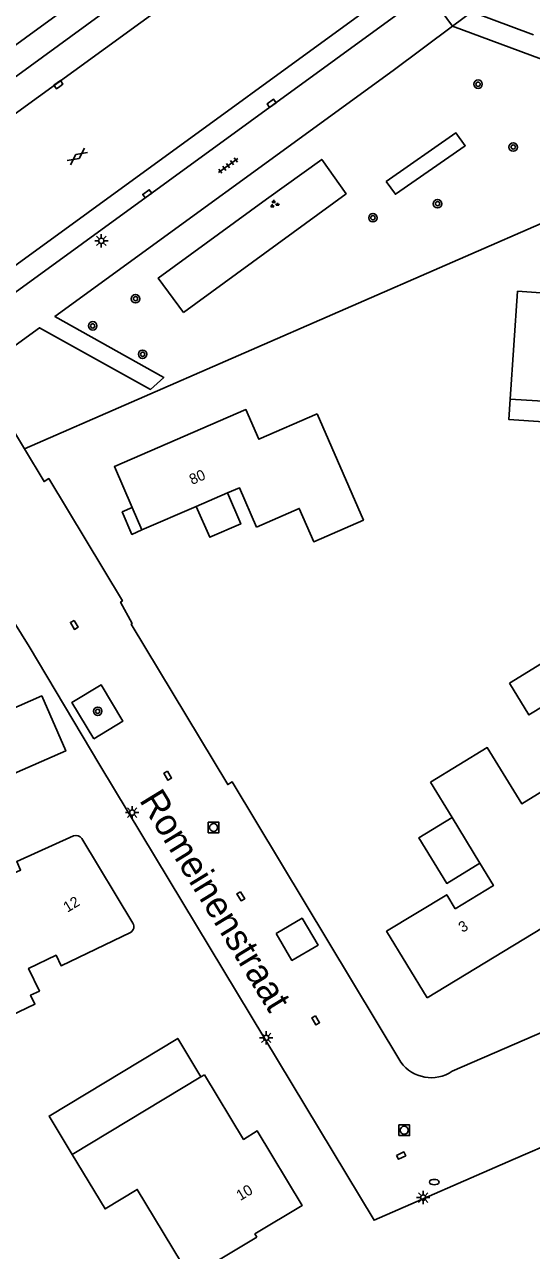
# Model space of a CAD drawing. Extents: x 131000 to 133013, y 393000 to 396501.
# Drawn here: x 131453.4 to 131501.1, y 396200 to 396315.4 of the extents above; entities that cross this region are included whole.
import ezdxf

# ---------------------------------------------------------------- set-up
doc = ezdxf.new("R2010")
doc.units = 0
for name, color, linetype in [('gg-afsc-erfafscheiding', 7, 'Continuous'), ('gg-afsc-muur', 7, 'Continuous'), ('gg-anno-huisnummerreeks BGT', 7, 'Continuous'), ('gg-anno-openbare ruimte label', 7, 'Continuous'), ('gg-bbg-gedigitaliseerde bebouwing', 7, 'Continuous'), ('gg-bbg-gedigitaliseerde bijgebouw', 7, 'Continuous'), ('gg-bbg-hoofdgebouw', 7, 'Continuous'), ('gg-bbg-luifel en loopbrug', 7, 'Continuous'), ('gg-knt-verharding', 7, 'Continuous'), ('gg-knt-verharding nz', 7, 'Continuous'), ('gt-grn-groengrens', 7, 'Continuous'), ('gt-grn-weggrens', 7, 'Continuous'), ('gt-symb-boom', 7, 'Continuous'), ('gt-symb-brandkraan', 7, 'Continuous'), ('gt-symb-gesloten verharding', 7, 'Continuous'), ('gt-symb-groenvak', 7, 'Continuous'), ('gt-symb-kolk', 7, 'Continuous'), ('gt-symb-kolk center center', 7, 'Continuous'), ('gt-symb-lichtmast', 7, 'Continuous'), ('gt-symb-rioolschacht', 7, 'Continuous'), ('gt-symb-tegel verharding', 7, 'Continuous')]:
    doc.layers.add(name, color=color, linetype=linetype)

# ---------------------------------------------------------------- blocks, each defined once
blk = doc.blocks.new('gt0-KOLKCC')
at = {"layer": 'gt-symb-kolk center center'}
blk.add_lwpolyline([(-0.38, 0.2), (0.38, 0.2), (0.38, -0.2), (-0.38, -0.2)], close=True, dxfattribs=at)
blk = doc.blocks.new('gt0-RS')
at = {"layer": 'gt-symb-rioolschacht'}
blk.add_lwpolyline([(-0.5, -0.5), (0.5, -0.5), (0.5, 0.5), (-0.5, 0.5)], close=True, dxfattribs=at)
blk.add_circle((0, 0), 0.375, dxfattribs=at)
blk = doc.blocks.new('gt0-LMAST')
at = {"layer": 'gt-symb-lichtmast'}
for p, q in [((-0.18, 0.17), (-0.45, 0.44)), ((-0.01, 0.25), (-0.01, 0.62)), ((0.17, 0.17), (0.44, 0.44)), ((-0.26, 0), (-0.63, 0)), ((-0.18, -0.18), (-0.45, -0.45)), ((-0.01, -0.25), (-0.01, -0.63)), ((0.44, -0.45), (0.17, -0.18)), ((0.24, 0), (0.62, 0))]:
    blk.add_line(p, q, dxfattribs=at)
blk.add_circle((-0.01, 0), 0.25, dxfattribs=at)
blk = doc.blocks.new('gt0-BR')
at = {"layer": 'gt-symb-brandkraan'}
for centre, radius, start, end in [((-0.24, 0), 0.206, 107.5669, 252.4331), ((0.6, -2.66), 3, 106.892, 107.5669), ((0, -0.69), 0.938, 73.108, 106.892), ((-0.6, -2.66), 3, 72.4331, 73.108), ((0.24, 0), 0.206, 287.567, 72.4331), ((0.6, 2.66), 3, 252.4331, 253.108), ((0, 0.69), 0.938, 253.108, 286.8921), ((-0.6, 2.66), 3, 286.8921, 287.567)]:
    blk.add_arc(centre, radius, start, end, dxfattribs=at)
blk = doc.blocks.new('gt0-TEG1')
at = {"layer": 'gt-symb-tegel verharding'}
for p, q in [((-1.12, 0), (1.12, 0)), ((-0.9, -0.25), (-0.9, 0.25)), ((-0.45, -0.25), (-0.45, 0.25)), ((0, -0.25), (0, 0.25)), ((0.45, -0.25), (0.45, 0.25)), ((0.9, -0.25), (0.9, 0.25))]:
    blk.add_line(p, q, dxfattribs=at)
blk = doc.blocks.new('gt0-KOLK')
at = {"layer": 'gt-symb-kolk'}
blk.add_lwpolyline([(0, 0), (0.37, 0), (0.37, 0.4), (-0.38, 0.4), (-0.38, 0), (0, 0)], dxfattribs=at)
blk = doc.blocks.new('gt0-GRVAK')
at = {"layer": 'gt-symb-groenvak'}
for p, q in [((-0.11, 0.19), (-0.23, 0.24)), ((-0.18, 0.15), (0.09, 0.15)), ((-0.09, 0.21), (-0.16, 0.32)), ((-0.05, 0.21), (-0.05, 0.39)), ((0, 0.21), (0.06, 0.32)), ((0.02, 0.19), (0.13, 0.24)), ((0.26, -0.05), (0.2, 0.06)), ((0.31, -0.05), (0.31, 0.13)), ((0.35, -0.05), (0.41, 0.06)), ((-0.24, -0.23), (-0.36, -0.18)), ((-0.32, -0.26), (-0.05, -0.26)), ((-0.23, -0.21), (-0.29, -0.09)), ((-0.18, -0.2), (-0.18, -0.02)), ((-0.14, -0.21), (-0.07, -0.09)), ((-0.12, -0.23), (0, -0.18)), ((0.24, -0.07), (0.12, -0.02)), ((0.17, -0.11), (0.44, -0.11)), ((0.37, -0.07), (0.49, -0.02))]:
    blk.add_line(p, q, dxfattribs=at)
blk = doc.blocks.new('gt0-BOOM')
at = {"layer": 'gt-symb-boom'}
for radius in [0.4, 0.2]:
    blk.add_circle((0, 0), radius, dxfattribs=at)
blk = doc.blocks.new('gt0-GESVH1')
at = {"layer": 'gt-symb-gesloten verharding'}
for p, q in [((-0.99, -0.26), (0.01, 0.24)), ((0.01, -0.26), (-0.99, 0.24)), ((0.01, 0.24), (1.01, -0.26)), ((1.01, 0.24), (0.01, -0.26))]:
    blk.add_line(p, q, dxfattribs=at)

msp = doc.modelspace()

# ---------------------------------------------------------------- linework, layer by layer
at = {"layer": 'gg-afsc-erfafscheiding'}
msp.add_line((131453.8, 396256.88), (131460.46, 396245.69), dxfattribs=at)
at = {"layer": 'gg-afsc-muur'}
msp.add_line((131499.34, 396208.59), (131517.88, 396216.64), dxfattribs=at)
at = {"layer": 'gg-bbg-gedigitaliseerde bebouwing'}
for p, q in [((131499.75, 396290.3), (131499.07, 396280.15)), ((131499.07, 396280.15), (131506.05, 396279.7)), ((131469.98, 396216.38), (131457.86, 396209.07)), ((131470.31, 396216.58), (131469.98, 396216.38))]:
    msp.add_line(p, q, dxfattribs=at)
for points in [[(131475.2, 396268.11), (131479.23, 396269.86), (131480.59, 396266.73), (131485.26, 396268.76), (131480.92, 396278.75)], [(131491.59, 396244.1), (131496.92, 396247.36), (131500.16, 396242.07), (131502.86, 396243.72), (131505.31, 396239.73), (131504.05, 396238.96)], [(131457.99, 396239.07), (131452.64, 396236.65), (131453.01, 396235.84), (131449.81, 396234.4), (131449.6, 396234.87)], [(131491.27, 396223.8), (131487.45, 396230.08), (131493.11, 396233.51), (131493.91, 396232.2)], [(131441.89, 396227.87), (131444.13, 396223.21), (131447.66, 396224.9), (131449.17, 396221.76), (131449.47, 396221.91), (131449.87, 396221.08), (131454.35, 396223.23), (131453.95, 396224.05), (131454.78, 396224.45), (131453.76, 396226.58), (131456.35, 396227.82), (131456.82, 396226.83), (131463.36, 396229.96)], [(131457.86, 396209.07), (131460.95, 396203.96), (131463.98, 396205.79), (131468.96, 396197.53), (131475.24, 396201.31)]]:
    msp.add_lwpolyline(points, dxfattribs=at)
at = {"layer": 'gg-bbg-gedigitaliseerde bijgebouw'}
msp.add_lwpolyline([(131499.01, 396253.43), (131502.01, 396255.26), (131503.83, 396252.26), (131500.83, 396250.43), (131499.01, 396253.43)], dxfattribs=at)
at = {"layer": 'gg-bbg-hoofdgebouw'}
for p, q in [((131510.1, 396289.59), (131499.75, 396290.3)), ((131469.54, 396270.05), (131472.46, 396271.32)), ((131463.51, 396269.93), (131464.42, 396267.83)), ((131464.42, 396267.83), (131469.54, 396270.05)), ((131493.61, 396240.77), (131491.59, 396244.1)), ((131496.22, 396236.47), (131493.61, 396240.77)), ((131463.58, 396230.83), (131458.77, 396238.79))]:
    msp.add_line(p, q, dxfattribs=at)
for points in [[(131480.92, 396278.75), (131475.42, 396276.36), (131474.2, 396279.16), (131461.83, 396273.79), (131463.51, 396269.93)], [(131472.46, 396271.32), (131473.59, 396271.81), (131475.2, 396268.11)], [(131504.05, 396238.96), (131504.45, 396238.3), (131503.96, 396238), (131507.79, 396231.71), (131503.03, 396228.81), (131502.11, 396230.4), (131491.27, 396223.8)], [(131493.91, 396232.2), (131497.49, 396234.38), (131496.22, 396236.47)], [(131470.31, 396216.58), (131473.98, 396210.5), (131475.28, 396211.29), (131479.5, 396204.28), (131475.06, 396201.6), (131475.24, 396201.31)]]:
    msp.add_lwpolyline(points, dxfattribs=at)
for centre, radius, start, end in [((131458.19, 396238.4), 0.699, 33.9086, 106.5977), ((131463.03, 396230.51), 0.635, 300.8242, 30.7936)]:
    msp.add_arc(centre, radius, start, end, dxfattribs=at)
at = {"layer": 'gg-bbg-luifel en loopbrug'}
for points in [[(131499.07, 396280.15), (131498.95, 396278.22), (131505.93, 396277.77), (131506.05, 396279.7)], [(131469.54, 396270.05), (131470.81, 396267.14), (131473.72, 396268.4), (131472.46, 396271.32)], [(131464.42, 396267.83), (131463.48, 396267.42), (131462.57, 396269.53), (131463.51, 396269.93)], [(131449.65, 396249.88), (131451.91, 396244.71), (131457.26, 396247.05), (131455, 396252.22), (131449.65, 396249.88)], [(131496.22, 396236.47), (131493.1, 396234.58), (131490.49, 396238.87), (131493.61, 396240.77)], [(131457.86, 396209.07), (131455.68, 396212.68), (131467.8, 396219.99), (131469.98, 396216.38)]]:
    msp.add_lwpolyline(points, dxfattribs=at)
at = {"layer": 'gg-knt-verharding'}
for p, q in [((131443.88, 396283.91), (131491.3, 396318.43)), ((131468.16, 396318.38), (131451.36, 396306.18)), ((131493.64, 396315.22), (131491.3, 396318.43)), ((131501.27, 396314.43), (131495.48, 396316.58)), ((131488.07, 396311.07), (131493.64, 396315.22)), ((131493.64, 396315.22), (131511.38, 396308.64)), ((131452.52, 396276.89), (131453.37, 396275.46)), ((131450.61, 396261.99), (131453.8, 396256.88))]:
    msp.add_line(p, q, dxfattribs=at)
for points in [[(131449.7, 396308.41), (131461.9, 396317.3), (131469.7, 396319.83), (131469.89, 396319.65)], [(131408.43, 396282.65), (131432.46, 396298.87), (131457.72, 396317.23)], [(131488.07, 396311.07), (131456.23, 396287.91), (131466.47, 396282.19), (131465.24, 396281.06), (131454.77, 396286.85), (131451.8, 396284.7)], [(131453.37, 396275.46), (131455.21, 396272.39), (131455.65, 396272.66), (131462.59, 396261.15), (131462.42, 396261.04), (131463.5, 396259.02), (131463.41, 396258.97), (131472.49, 396243.87), (131472.92, 396244.13), (131488.79, 396217.76)], [(131493.62, 396216.9), (131517.08, 396227.08), (131577.24, 396253.1), (131587.12, 396265.91), (131587.05, 396265.96), (131587.38, 396266.4)], [(131459.9, 396248.19), (131457.84, 396251.6), (131460.6, 396253.26), (131462.62, 396249.83), (131459.9, 396248.19)], [(131460.46, 396245.69), (131486.26, 396202.89), (131499.34, 396208.59)], [(131477.04, 396229.87), (131478.54, 396227.34), (131480.99, 396228.78), (131479.49, 396231.3), (131477.04, 396229.87)]]:
    msp.add_lwpolyline(points, dxfattribs=at)
msp.add_arc((131491.65, 396219.83), 3.53, 215.8743, 303.8985, dxfattribs=at)
at = {"layer": 'gg-knt-verharding nz'}
msp.add_lwpolyline([(131414.54, 396263.83), (131418.58, 396267.99), (131429.41, 396275.93), (131519.54, 396341.51)], dxfattribs=at)
at = {"layer": 'gt-grn-groengrens'}
msp.add_line((131510.84, 396300.55), (131453.37, 396275.46), dxfattribs=at)
for points in [[(131487.41, 396300.62), (131493.97, 396305.18), (131494.85, 396303.98), (131488.28, 396299.42), (131487.41, 396300.62)], [(131468.32, 396288.3), (131465.96, 396291.53), (131476.15, 396298.95), (131481.35, 396302.69), (131483.64, 396299.47), (131468.32, 396288.3)]]:
    msp.add_lwpolyline(points, dxfattribs=at)
at = {"layer": 'gt-grn-weggrens'}
msp.add_line((131493.64, 396315.22), (131495.48, 396316.58), dxfattribs=at)

# ---------------------------------------------------------------- block references
at = {"layer": 'gt-symb-boom'}
for p in [(131496.05, 396309.77), (131499.36, 396303.86), (131492.24, 396298.53), (131486.16, 396297.21), (131463.82, 396289.59), (131459.79, 396287.03), (131464.49, 396284.36), (131460.26, 396250.77)]:
    msp.add_blockref('gt0-BOOM', p, dxfattribs=at)
at = {"layer": 'gt-symb-brandkraan'}
msp.add_blockref('gt0-BR', (131491.93, 396206.48), dxfattribs=at)
at = {"layer": 'gt-symb-gesloten verharding', "rotation": 36.09056723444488}
msp.add_blockref('gt0-GESVH1', (131458.34, 396302.97), dxfattribs=at)
at = {"layer": 'gt-symb-groenvak'}
msp.add_blockref('gt0-GRVAK', (131476.87, 396298.49), dxfattribs=at)
at = {"layer": 'gt-symb-kolk'}
for p, rotation in [((131456.69, 396309.57), 35.88411316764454), ((131476.74, 396307.81), 36.01052540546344), ((131465.04, 396299.3), 36.09056723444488)]:
    msp.add_blockref('gt0-KOLK', p, dxfattribs=dict(at, rotation=rotation))
at = {"layer": 'gt-symb-kolk center center'}
for p, rotation in [((131458.05, 396258.9), -59.93582788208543), ((131466.85, 396244.72), -59.935827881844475), ((131473.73, 396233.37), -59.935827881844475), ((131480.77, 396221.7), -59.93582788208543), ((131488.81, 396208.97), 25.352317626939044)]:
    msp.add_blockref('gt0-KOLKCC', p, dxfattribs=dict(at, rotation=rotation))
at = {"layer": 'gt-symb-lichtmast'}
for p in [(131460.61, 396295.03), (131463.51, 396241.24), (131476.12, 396220.05), (131490.9, 396205.02)]:
    msp.add_blockref('gt0-LMAST', p, dxfattribs=at)
at = {"layer": 'gt-symb-rioolschacht'}
for p in [(131471.17, 396239.84), (131489.1, 396211.35)]:
    msp.add_blockref('gt0-RS', p, dxfattribs=at)
at = {"layer": 'gt-symb-tegel verharding', "rotation": 36.09056723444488}
msp.add_blockref('gt0-TEG1', (131472.53, 396302.12), dxfattribs=at)

# ---------------------------------------------------------------- texts
at = {"layer": 'gg-anno-huisnummerreeks BGT'}
for s, rotation, p in [('80', 23.5, (131469.14, 396272.06)), ('12', 31.1, (131457.4, 396231.81)), ('3', 31.3, (131494.59, 396229.92)), ('10', 31.1, (131473.68, 396204.69))]:
    msp.add_text(s, height=1, rotation=rotation, dxfattribs=at).set_placement(p)
at = {"layer": 'gg-anno-openbare ruimte label'}
msp.add_text('Romeinenstraat', height=2.5, rotation=301.5, dxfattribs=at).set_placement((131464.12, 396242.41))

doc.saveas('drawing.dxf')
